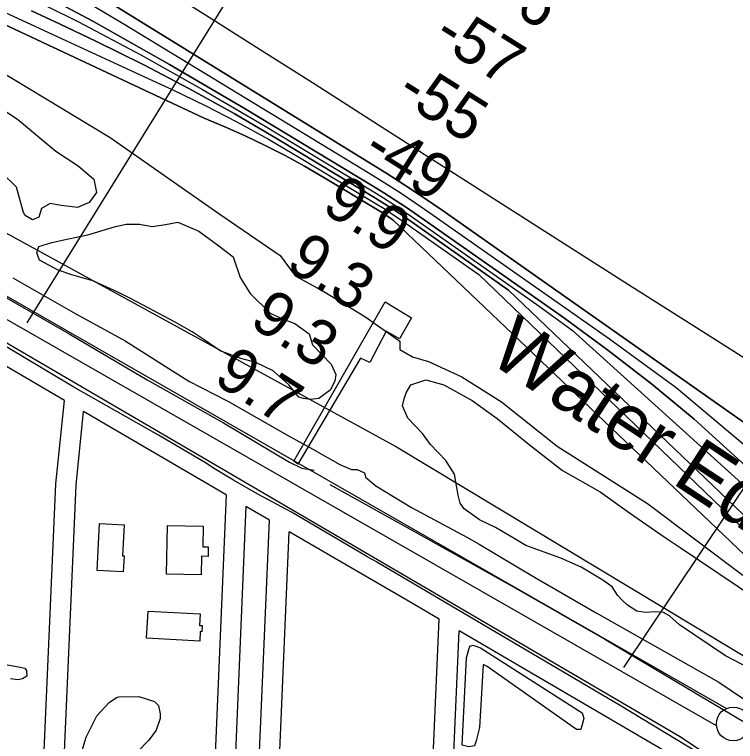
# Model space of a CAD drawing. Extents: x 3677843 to 3715951, y 511991 to 537744.
# Drawn here: x 3697951 to 3699018, y 526768 to 527844 of the extents above; entities that cross this region are included whole.
import ezdxf

# ---------------------------------------------------------------- set-up
doc = ezdxf.new("R2010")
doc.units = 0
for name, color, linetype in [('V-BLDG-OTLN', 7, 'Continuous'), ('V-CHAN-DOCK', 7, 'Continuous'), ('V-FLOD-BASE', 7, 'Continuous'), ('V-LEVE-TOET', 7, 'Continuous'), ('V-RIVR-EDGE', 7, 'Continuous'), ('V-RIVR-IDEN', 7, 'Continuous'), ('V-RIVR-RANG', 7, 'Continuous'), ('V-ROAD-CNTR', 7, 'Continuous'), ('V-RRAP-FSHR', 7, 'Continuous'), ('V-SITE-VEGE', 7, 'Continuous'), ('V-SURV-LINE', 7, 'Continuous'), ('V-TOPO-DPTH', 7, 'Continuous'), ('V-TOPO-MAJR', 7, 'Continuous'), ('V-TOPO-MINR', 7, 'Continuous'), ('V-TOPO-WATR', 7, 'Continuous')]:
    doc.layers.add(name, color=color, linetype=linetype)

msp = doc.modelspace()

# ---------------------------------------------------------------- linework, layer by layer
at = {"layer": 'V-BLDG-OTLN'}
for points in [[(3698113.4, 527088.6), (3698111, 527042.7), (3698113.5, 527042.6), (3698112.2, 527018.9), (3698073.6, 527020.9), (3698077.2, 527090.5)], [(3698177.8, 527087.9), (3698230.3, 527086.8), (3698229.7, 527056.3), (3698238, 527056.2), (3698237.7, 527041.9), (3698227.9, 527042.1), (3698227.3, 527014.6), (3698176.3, 527015.7)], [(3698148.9, 526960.9), (3698225.8, 526956.8), (3698224.9, 526939.8), (3698229.1, 526939.6), (3698228.6, 526930.5), (3698226.1, 526930.6), (3698225.4, 526916.6), (3698146.7, 526920.8)]]:
    msp.add_lwpolyline(points, close=True, dxfattribs=at)
at = {"layer": 'V-CHAN-DOCK'}
msp.add_lwpolyline([(3698364.7, 527182.8), (3698499.7, 527418.9), (3698538.8, 527395.1), (3698521, 527363.8), (3698501.4, 527375.3), (3698477, 527328.9), (3698463.3, 527335.5), (3698370.6, 527178.6), (3698364.7, 527182.8)], dxfattribs=at)
at = {"layer": 'V-FLOD-BASE'}
msp.add_line((3698417.7, 527148.3), (3698541.4, 527080), dxfattribs=at)
for points in [[(3697891.3, 527451.6), (3698032.1, 527371.4), (3698147.6, 527303.1), (3698260.7, 527239.5), (3698358.1, 527181.3), (3698376.7, 527172.7), (3698394.8, 527169.8)], [(3698541.4, 527080), (3698688.6, 526997.5), (3698825, 526919.7), (3699031.6, 526796.9), (3699055.5, 526782.8), (3699060.2, 526782.1), (3699082, 526777.5), (3699090.1, 526775.5), (3699095.6, 526772.2), (3699102.5, 526763.4), (3699121, 526731.6), (3699318.3, 526582.9), (3699435.7, 526495.5), (3699446, 526486.7), (3699535.6, 526388.2), (3699575.3, 526343.7), (3699580.1, 526338.9), (3699657.8, 526291.9), (3699846, 526181.2)]]:
    msp.add_lwpolyline(points, dxfattribs=at)
at = {"layer": 'V-LEVE-TOET'}
for points in [[(3698472.5, 527041.8), (3698361.2, 527107.3), (3698311.5, 527134.2), (3698275.1, 527154.9), (3698248.3, 527171.1), (3698233.7, 527180.6), (3698164.4, 527221.5), (3698039.1, 527292.6), (3697879.2, 527387.7), (3697734.3, 527465.5), (3697656.6, 527510.3), (3697628, 527529.3), (3697610.7, 527541), (3697553.1, 527576.9), (3697456.3, 527636.2), (3697315.4, 527715.1), (3697199.6, 527781.7), (3697055.4, 527862.3), (3697004.5, 527890.3), (3696967.6, 527915.4), (3696950.2, 527936.1)], [(3697948.5, 527454.2), (3698041.9, 527401.1), (3698115.2, 527360.8), (3698209.1, 527301.5), (3698266.8, 527271.8), (3698357.9, 527219.7), (3698392.6, 527200.7), (3698432.9, 527177.8), (3698450.2, 527170.5), (3698458.6, 527170.5), (3698469.2, 527165.5), (3698470.9, 527159.3), (3698486, 527146.4), (3698538.6, 527114.5), (3698620.8, 527070.3)], [(3698620.8, 527070.3), (3698638.9, 527059.9), (3698721.1, 527011.3), (3698812.4, 526958.3), (3698993.6, 526856), (3699030, 526831)], [(3698472.5, 527041.8), (3698487.7, 527034), (3698846.9, 526822.3), (3698981.8, 526740.5), (3699125.5, 526640.3), (3699372.9, 526462), (3699393.5, 526447.5), (3699416.9, 526424.1), (3699501.7, 526302.9), (3699517.6, 526282.6), (3699549.6, 526258), (3699823.3, 526106.6), (3700151.2, 525916.7)]]:
    msp.add_lwpolyline(points, dxfattribs=at)
at = {"layer": 'V-RIVR-EDGE'}
msp.add_lwpolyline([(3697876.8, 527792), (3698092.6, 527661.8), (3698253.8, 527549.2), (3698344.3, 527487.1), (3698366.4, 527457.1), (3698409, 527434.1), (3698469.5, 527396.8), (3698521.7, 527360.6), (3698521.6, 527348), (3698540.2, 527337.2), (3698564.2, 527330.5), (3698613.4, 527307.6), (3698672.1, 527270.8), (3698754.2, 527205.2), (3698887.9, 527120.2), (3699029.3, 527014.2)], dxfattribs=at)
at = {"layer": 'V-RIVR-RANG'}
for p, q in [((3697969.7, 527387.7), (3698338.8, 527982.5)), ((3698852.9, 526877.8), (3699242.5, 527459.3))]:
    msp.add_line(p, q, dxfattribs=at)
at = {"layer": 'V-ROAD-CNTR'}
for points in [[(3700025.1, 525999.3), (3699637.8, 526223.1), (3699515, 526299.8), (3699487.6, 526318.9), (3699465, 526341), (3699441.2, 526369.2), (3699126, 526649.7), (3698935.5, 526775.5), (3698552.7, 526999.5), (3697848, 527411)], [(3698025, 527272.9), (3697832.8, 527385.1)], [(3697968.3, 526130.2), (3697992.3, 526686.6), (3698012.2, 527149.5), (3698025, 527272.9)], [(3698013.5, 526481.8), (3698022.3, 526685.3), (3698042.2, 527147.3), (3698053.4, 527256.3)], [(3698264.5, 527133), (3698053.4, 527256.3)], [(3698264.5, 527133), (3698236.3, 526470.1)], [(3698293.8, 527115.9), (3698266.3, 526468.5)], [(3698328.6, 527095.6), (3698293.8, 527115.9)], [(3698301.5, 526466.6), (3698328.6, 527095.6)], [(3698331.4, 526465.1), (3698357.9, 527078.5)], [(3698579.9, 526948.9), (3698537.6, 526973.6), (3698357.9, 527078.5)], [(3698558.2, 526453.1), (3698579.9, 526948.9)], [(3698573.1, 526106.7), (3698609.2, 526931.7)], [(3699014.4, 526687.5), (3698919.7, 526750.1), (3698609.2, 526931.7)]]:
    msp.add_lwpolyline(points, dxfattribs=at)
at = {"layer": 'V-RRAP-FSHR'}
msp.add_lwpolyline([(3697938.2, 527521), (3698516.6, 527203.9), (3699111.8, 526846), (3699438.7, 526626.4), (3699665, 526398.7), (3700251.8, 526032.7), (3700696, 525748), (3701056.5, 525536.6)], dxfattribs=at)
at = {"layer": 'V-SITE-VEGE'}
for points in [[(3697926.1, 527708.2), (3697955.5, 527689), (3698012.5, 527641.6), (3698045.2, 527620.1), (3698068.4, 527600.3), (3698072.3, 527580.6), (3698061.6, 527565.9), (3698044.6, 527558.5), (3698020.4, 527561.4), (3698004, 527564.2), (3697991, 527556.9), (3697987, 527543.9), (3697978, 527539.9), (3697966.7, 527546.7), (3697964.4, 527550.7), (3697954.3, 527588.5), (3697931.7, 527610)], [(3698639.6, 527095.9), (3698617, 527112.3), (3698610.8, 527120.8), (3698608, 527132.7), (3698602.4, 527163.7), (3698589.4, 527184), (3698566.8, 527207.8), (3698555, 527224.1), (3698533.5, 527246.7), (3698525.6, 527264.8), (3698527.9, 527275), (3698530.7, 527284), (3698538, 527295.9), (3698560.1, 527303.2), (3698586.6, 527295.8), (3698628.4, 527272.7), (3698665.6, 527246.1), (3698713, 527207.7), (3698762.2, 527169.3), (3698818.1, 527137.7), (3698861.5, 527106.6), (3698912.9, 527071), (3698936.6, 527055.2)], [(3699040.6, 526875.4), (3699003.6, 526894.8), (3698935.4, 526940.6), (3698920.8, 526953.8), (3698911.7, 526958.8), (3698900.7, 526959.9), (3698885.4, 526959.1), (3698872.5, 526960.9), (3698858.7, 526969.9), (3698850.8, 526977.2), (3698843.7, 526984.7), (3698835.8, 526996.8), (3698821.9, 527006.9), (3698790, 527025.9), (3698759.7, 527039.4), (3698707.9, 527058.1), (3698688.2, 527070), (3698663.3, 527084.6), (3698639.6, 527095.9)], [(3698936.6, 527055.2), (3699195.5, 526880.8), (3699366, 526744.7), (3699542.7, 526602.3), (3699601.1, 526554.1), (3699657.6, 526510.5), (3699695.1, 526473.5), (3699720.9, 526431.7), (3699738.2, 526417.3), (3699761.5, 526406.1), (3699781.5, 526400.4), (3699794.5, 526398.1), (3699800, 526397.3), (3699868.1, 526362.5), (3699937.8, 526320.2), (3700050.2, 526244.5), (3700236.3, 526115.2)], [(3697934.8, 526882.3), (3697957.2, 526878.7), (3697966.2, 526876.6), (3697968.9, 526872.9), (3697969.5, 526864.9), (3697963.2, 526860.6), (3697956.2, 526859.5), (3697945, 526861)], [(3698051.4, 526754.8), (3698057.4, 526774.3), (3698073, 526806.2), (3698091.2, 526825.8), (3698102.1, 526833.2), (3698105.8, 526834.4), (3698135, 526834.6), (3698158.2, 526827.5), (3698164.4, 526821.4), (3698166.9, 526809.2), (3698167, 526801.9), (3698161, 526784.8), (3698150.1, 526770.1), (3698133.2, 526752.9)]]:
    msp.add_lwpolyline(points, dxfattribs=at)
for points in [[(3698372, 527277.8), (3698357.4, 527295.9), (3698334.2, 527316.8), (3698308.2, 527328.7), (3698286.2, 527334.9), (3698255.7, 527346.2), (3698232, 527362.6), (3698214, 527374.4), (3698188, 527389.1), (3698149, 527410), (3698123.1, 527423.6), (3698103.3, 527433.7), (3698067.2, 527449.6), (3698036.1, 527458.6), (3698015.8, 527465.4), (3697988.1, 527480.6), (3697984.2, 527491.4), (3697987, 527500.4), (3698006.2, 527506.6), (3698031.1, 527511.7), (3698059.9, 527517.9), (3698100.5, 527530.3), (3698116.3, 527533.7), (3698136.1, 527533.7), (3698154.7, 527530.3), (3698174.5, 527533.1), (3698193.1, 527536.5), (3698224.2, 527523.5), (3698253.5, 527501.5), (3698275, 527485.1), (3698285.1, 527454.6), (3698299.8, 527430.9), (3698329.7, 527402.1), (3698347.8, 527393.6), (3698365.9, 527386.8), (3698387.3, 527371.6), (3698392.4, 527355.2), (3698420, 527326.4), (3698426.8, 527311.1), (3698425.1, 527301.5), (3698418.3, 527288), (3698401.4, 527275.6), (3698389.5, 527274.4), (3698378.8, 527275.6)], [(3698613.8, 526762.8), (3698620.2, 526892.1), (3698623.8, 526904.3), (3698625, 526909.2), (3698629.9, 526910.5), (3698640.9, 526906.9), (3698791.5, 526810.4), (3698794, 526801.9), (3698789.3, 526786), (3698783.2, 526785.9), (3698650.8, 526878.9), (3698645.9, 526881.3), (3698644.7, 526881.3), (3698639.3, 526788.6), (3698634.5, 526769), (3698632.1, 526761.7), (3698623.6, 526760.4)]]:
    msp.add_lwpolyline(points, close=True, dxfattribs=at)
at = {"layer": 'V-SURV-LINE'}
for points in [[(3697823.1, 527493.7), (3699005.3, 526817)], [(3698990.4, 526791), (3697808.2, 527467.7)]]:
    msp.add_lwpolyline(points, dxfattribs=at)
msp.add_circle((3699015.1, 526794.1), 25, dxfattribs=at)
at = {"layer": 'V-TOPO-DPTH'}
for points in [[(3700135.6, 526219.6), (3700041.4, 526283.2), (3699947.2, 526346.9), (3699853.1, 526410.6), (3699759, 526474.5), (3699381.3, 526731), (3699361.6, 526744.5), (3699341.9, 526758.2), (3699322.5, 526772), (3699303.1, 526786), (3698511.9, 527539.8), (3698506.4, 527543.5), (3698500.9, 527547.2), (3698495.3, 527550.8), (3698489.6, 527554.2), (3698409, 527602.9), (3698380.5, 527619.5), (3698351.6, 527635.4), (3698322.2, 527650.3), (3698292.5, 527664.6), (3698262.3, 527677.8), (3698231.8, 527690.3), (3697406.8, 528077.5)], [(3700205.6, 526425.4), (3700088.4, 526503.7), (3699971.6, 526582.7), (3699855.3, 526662.4), (3699739.5, 526742.8), (3699490.7, 526916.6), (3699477.5, 526925.9), (3699464.4, 526935.3), (3699451.3, 526944.9), (3698584, 527554.6), (3698556.5, 527573.2), (3698528.9, 527591.6), (3698501, 527609.5), (3698472.9, 527627.1), (3697785.3, 528051.3)], [(3700205.6, 526425.4), (3700088.4, 526503.7), (3699971.6, 526582.7), (3699855.3, 526662.4), (3699739.5, 526742.8), (3699490.7, 526916.6), (3699477.5, 526925.9), (3699464.4, 526935.3), (3699451.3, 526944.9), (3698584, 527554.6), (3698556.5, 527573.2), (3698528.9, 527591.6), (3698501, 527609.5), (3698472.9, 527627.1), (3697785.3, 528051.3)], [(3697952.5, 527895.2), (3698067.2, 527834.1), (3698180.4, 527770.1), (3698292.5, 527704.3), (3698481.1, 527590.4), (3698498, 527579.9), (3698514.8, 527569.3), (3698531.4, 527558.2), (3698547.8, 527547), (3698763.7, 527395.5), (3698829.6, 527347.4), (3698894.3, 527297.6), (3698957, 527245.3), (3699368, 526871.5), (3699384.8, 526857.9), (3699401.7, 526844.7), (3699419, 526831.8), (3699436.5, 526819.2), (3699975.9, 526440.5), (3700041.8, 526394.3), (3700107.7, 526348.3), (3700173.6, 526302.3)], [(3700173.6, 526302.3), (3700107.7, 526348.3), (3700041.8, 526394.3), (3699975.9, 526440.5), (3699436.5, 526819.2), (3699419, 526831.8), (3699401.7, 526844.7), (3699384.8, 526857.9), (3699368, 526871.5), (3698957, 527245.3), (3698894.3, 527297.6), (3698829.6, 527347.4), (3698763.7, 527395.5), (3698547.8, 527547), (3698531.4, 527558.2), (3698514.8, 527569.3), (3698498, 527579.9), (3698481.1, 527590.4), (3698292.5, 527704.3), (3698180.4, 527770.1), (3698067.2, 527834.1), (3697952.5, 527895.2)], [(3698006.3, 527893.9), (3698112.2, 527830.6), (3698476.9, 527608.7), (3698499.4, 527594.6), (3698521.8, 527580.3), (3698543.9, 527565.6), (3698565.7, 527550.6), (3698831.9, 527363.9), (3698930.7, 527292), (3699398.1, 526898.8)], [(3698006.3, 527893.9), (3698112.2, 527830.6), (3698476.9, 527608.7), (3698499.4, 527594.6), (3698521.8, 527580.3), (3698543.9, 527565.6), (3698565.7, 527550.6), (3698831.9, 527363.9), (3698930.7, 527292), (3699398.1, 526898.8)], [(3699286.7, 526858.5), (3698682.6, 527436.2), (3698529.8, 527543.4), (3698518.9, 527550.9), (3698507.8, 527558.2), (3698496.6, 527565.4), (3698485.3, 527572.3), (3698342.6, 527658.5), (3698276.4, 527697.2), (3698209.4, 527734.6), (3698141.4, 527770), (3698072.6, 527804), (3698018.9, 527829.7), (3697976.3, 527849.4)], [(3697976.3, 527849.4), (3698018.9, 527829.7), (3698072.6, 527804), (3698141.4, 527770), (3698209.4, 527734.6), (3698276.4, 527697.2), (3698342.6, 527658.5), (3698485.3, 527572.3), (3698496.6, 527565.4), (3698507.8, 527558.2), (3698518.9, 527550.9), (3698529.8, 527543.4), (3698682.6, 527436.2), (3699286.7, 526858.5)]]:
    msp.add_lwpolyline(points, dxfattribs=at)
at = {"layer": 'V-TOPO-MAJR'}
msp.add_lwpolyline([(3698152.7, 527894.8), (3698233.9, 527843.6), (3698315, 527792.2), (3698396, 527740.6), (3698489.8, 527680.5), (3698523.8, 527658.8), (3698557.7, 527637.2), (3698591.7, 527615.5), (3698625.7, 527593.8), (3698759.3, 527508.7), (3698860.1, 527444.6), (3698960.9, 527380.5), (3699061.9, 527316.6)], dxfattribs=at)
at = {"layer": 'V-TOPO-MINR'}
for points in [[(3697426.3, 528083.2), (3698137, 527754.4), (3698185.5, 527732.6), (3698233.3, 527709.3), (3698280.5, 527685), (3698327, 527659.2), (3698373, 527632.5), (3698487.5, 527563.3), (3698496, 527558.1), (3698504.3, 527552.7), (3698512.6, 527547.2), (3698520.8, 527541.6), (3698638.4, 527459.1), (3699333, 526791.1), (3699343.6, 526783.5), (3699354.2, 526775.9), (3699364.9, 526768.5), (3699375.6, 526761.1), (3699520.2, 526662.8), (3699603.2, 526606.4), (3699686.3, 526550), (3699769.5, 526493.7), (3699852.7, 526437.5), (3700292.1, 526140.5)], [(3697785.3, 528051.3), (3698472.9, 527627.1), (3698501, 527609.5), (3698528.9, 527591.6), (3698556.5, 527573.2), (3698584, 527554.6), (3699451.3, 526944.9), (3699464.4, 526935.3), (3699477.5, 526925.9), (3699490.7, 526916.6), (3699739.5, 526742.8), (3699855.3, 526662.4), (3699971.6, 526582.7), (3700088.4, 526503.7), (3700205.6, 526425.4)], [(3697952.5, 527895.2), (3698067.2, 527834.1), (3698180.4, 527770.1), (3698292.5, 527704.3), (3698481.1, 527590.4), (3698498, 527579.9), (3698514.8, 527569.3), (3698531.4, 527558.2), (3698547.8, 527547), (3698763.7, 527395.5), (3698829.6, 527347.4), (3698894.3, 527297.6), (3698957, 527245.3), (3699368, 526871.5), (3699384.8, 526857.9), (3699401.7, 526844.7), (3699419, 526831.8), (3699436.5, 526819.2), (3699975.9, 526440.5), (3700041.8, 526394.3), (3700107.7, 526348.3), (3700173.6, 526302.3)], [(3698006.3, 527893.9), (3698112.2, 527830.6), (3698476.9, 527608.7), (3698499.4, 527594.6), (3698521.8, 527580.3), (3698543.9, 527565.6), (3698565.7, 527550.6), (3698831.9, 527363.9), (3698930.7, 527292), (3699398.1, 526898.8)], [(3697952.2, 527880), (3698045.7, 527832.9), (3698138.2, 527784.2), (3698229.4, 527733), (3698319.7, 527680.1), (3698483.2, 527581.4), (3698497.3, 527572.6), (3698511.3, 527563.7), (3698525.1, 527554.5), (3698538.8, 527545.2), (3698724.5, 527414.9), (3698776.6, 527376.8), (3699340, 526867.8), (3699364.9, 526847.6), (3699390.1, 526827.7), (3699415.7, 526808.5), (3699441.7, 526789.7), (3700082.3, 526337.1), (3700128.2, 526304.9), (3700174.3, 526272.8)], [(3697976.3, 527849.4), (3698018.9, 527829.7), (3698072.6, 527804), (3698141.4, 527770), (3698209.4, 527734.6), (3698276.4, 527697.2), (3698342.6, 527658.5), (3698485.3, 527572.3), (3698496.6, 527565.4), (3698507.8, 527558.2), (3698518.9, 527550.9), (3698529.8, 527543.4), (3698682.6, 527436.2), (3699286.7, 526858.5)]]:
    msp.add_lwpolyline(points, dxfattribs=at)
at = {"layer": 'V-TOPO-WATR'}
msp.add_lwpolyline([(3697406.8, 528077.5), (3698231.8, 527690.3), (3698262.3, 527677.8), (3698292.5, 527664.6), (3698322.2, 527650.3), (3698351.6, 527635.4), (3698380.5, 527619.5), (3698409, 527602.9), (3698489.6, 527554.2), (3698495.3, 527550.8), (3698500.9, 527547.2), (3698506.4, 527543.5), (3698511.9, 527539.8), (3699303.1, 526786), (3699322.5, 526772), (3699341.9, 526758.2), (3699361.6, 526744.5), (3699381.3, 526731), (3699759, 526474.5), (3699853.1, 526410.6), (3699947.2, 526346.9), (3700041.4, 526283.2), (3700135.6, 526219.6)], dxfattribs=at)

# ---------------------------------------------------------------- texts
at = {"layer": 'V-RIVR-IDEN'}
msp.add_text('Water Edge', height=83, rotation=326.4695, dxfattribs=at).set_placement((3698649.9, 527332))
at = {"layer": 'V-RIVR-RANG'}
for s, rotation, p in [('-56', 327.845, (3698621.7, 527888.7)), ('-57', 327.845, (3698568.2, 527804.2)), ('-55', 327.845, (3698513.5, 527720.5)), ('-49', 327.845, (3698463.4, 527633.9)), ('9.9', 327.5583, (3698403.6, 527553.9)), ('9.3', 327.5583, (3698350.4, 527469.2)), ('9.3', 327.5583, (3698296.9, 527384.7)), ('9.7', 327.5583, (3698243.5, 527300.1))]:
    msp.add_text(s, height=67, rotation=rotation, dxfattribs=at).set_placement(p)

doc.saveas('drawing.dxf')
